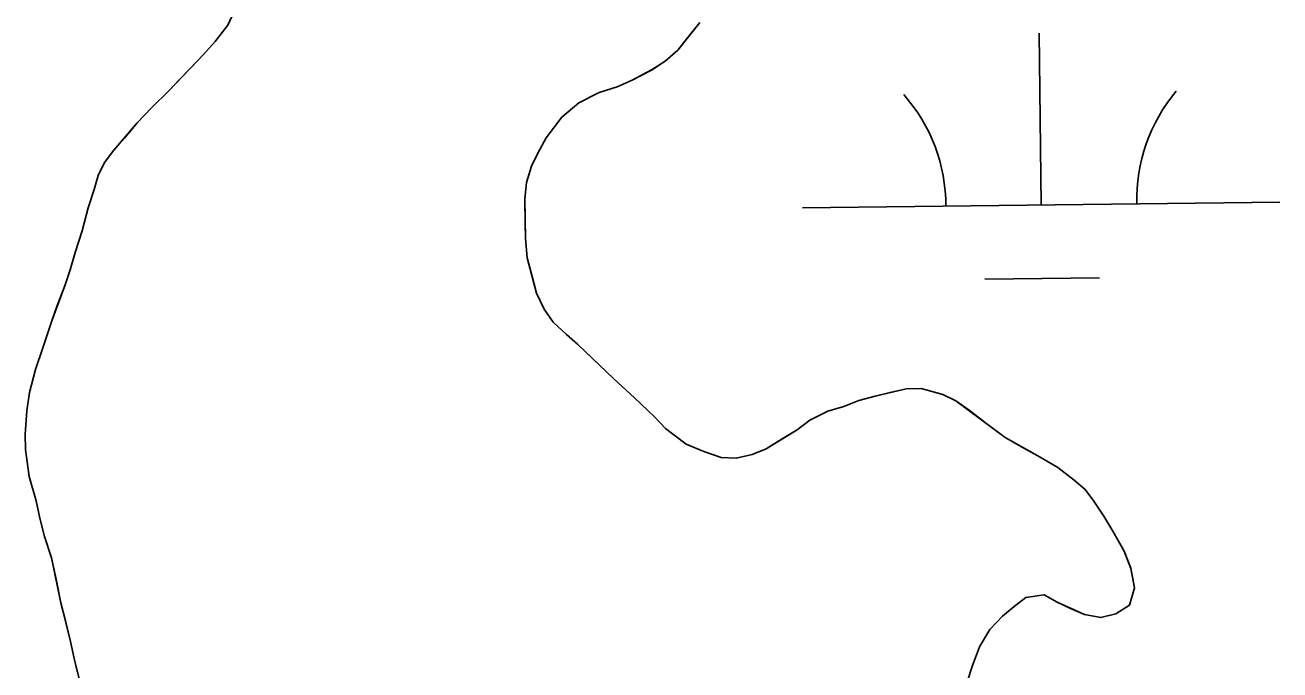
# Model space of a CAD drawing. Extents: x 3694830 to 3732949, y 415201 to 440970.
# Drawn here: x 3729983.5 to 3730246.4, y 424322.3 to 424457.5 of the extents above; entities that cross this region are included whole.
import ezdxf

# ---------------------------------------------------------------- set-up
doc = ezdxf.new("R2010")
doc.units = 0
doc.layers.add('V-TOPO-SHOR', color=7, linetype='Continuous')
doc.layers.add('V-WETL-SWMP', color=7, linetype='Continuous')

msp = doc.modelspace()

# ---------------------------------------------------------------- linework, layer by layer
at = {"layer": 'V-TOPO-SHOR'}
for points in [[(3730027.25, 424460.26), (3730025.96, 424457.52), (3730023.32, 424454.08), (3730020.89, 424451.32), (3730018.24, 424448.55), (3730015.81, 424446.01), (3730013.6, 424443.71), (3730010.06, 424440.24), (3730006.97, 424437.01), (3730004.32, 424433.8), (3730002.12, 424431.26), (3730000.14, 424428.74), (3729998.84, 424426), (3729998, 424423.04), (3729996.73, 424419.17), (3729995.47, 424414.41), (3729993.98, 424409.86), (3729992.93, 424406.22), (3729991.87, 424403.04), (3729990.16, 424398.48), (3729989.09, 424395.52), (3729987.18, 424389.83), (3729985.7, 424385.28), (3729984.44, 424380.51), (3729983.85, 424376.66), (3729983.5, 424371.68), (3729983.56, 424368.52), (3729984.36, 424362.89), (3729985.83, 424357.73), (3729986.58, 424354.13), (3729987.56, 424350.3), (3729989.02, 424345.82), (3729990.01, 424341.32), (3729991.02, 424336.37), (3729992.01, 424332.33), (3729993, 424328.28), (3729993.75, 424324.68), (3729994.5, 424321.76)], [(3730180.91, 424319.84), (3730181.97, 424323.25), (3730183.47, 424327.12), (3730185.65, 424330.78), (3730188.3, 424333.55), (3730190.74, 424335.63), (3730193.19, 424337.49), (3730197.02, 424338.02), (3730199.76, 424336.5), (3730202.5, 424335.2), (3730205.46, 424333.91), (3730208.86, 424333.3), (3730212.01, 424334.05), (3730214.91, 424335.92), (3730215.96, 424339.55), (3730215.2, 424343.6), (3730213.77, 424347.19), (3730211.42, 424351.43), (3730209.54, 424354.55), (3730207.44, 424357.67), (3730205.58, 424360.12), (3730203.28, 424362.1), (3730199.84, 424364.74), (3730196.18, 424366.92), (3730192.29, 424369.1), (3730188.86, 424371.06), (3730184.73, 424374.14), (3730181.29, 424376.77), (3730178.53, 424378.75), (3730175.79, 424380.04), (3730171.25, 424381.3), (3730168.09, 424381.24), (3730164.71, 424380.49), (3730161.57, 424379.74), (3730158.2, 424378.77), (3730155.06, 424377.57), (3730151.7, 424376.6), (3730147.9, 424374.71), (3730145.23, 424372.62), (3730142.1, 424370.75), (3730138.76, 424368.64), (3730135.85, 424367.45), (3730132.48, 424366.7), (3730129.31, 424366.86), (3730125.67, 424368.14), (3730122.02, 424369.64), (3730117.66, 424372.94), (3730115.35, 424375.38), (3730111.2, 424379.35), (3730106.82, 424383.33), (3730102.44, 424387.53), (3730099.21, 424390.62), (3730096.91, 424392.61), (3730094.15, 424395.26), (3730092.28, 424397.93), (3730090.63, 424401.29), (3730089.65, 424405.1), (3730088.67, 424408.7), (3730088.35, 424412.76), (3730088.29, 424415.92), (3730088.18, 424421.11), (3730088.56, 424424.51), (3730089.62, 424427.92), (3730090.91, 424430.66), (3730092.65, 424433.86), (3730095.95, 424438.22), (3730099.5, 424441.23), (3730103.75, 424443.35), (3730107.56, 424444.56), (3730110.69, 424445.99), (3730114.71, 424448.1), (3730117.61, 424449.97), (3730120.27, 424452.29), (3730122.25, 424454.82), (3730124.9, 424458.03)]]:
    msp.add_lwpolyline(points, dxfattribs=at)
at = {"layer": 'V-WETL-SWMP'}
for p, q in [((3730023.32, 424454.08), (3730025.96, 424457.52)), ((3730124.9, 424458.04), (3730120.27, 424452.29)), ((3730196.4, 424419.8), (3730195.97, 424455.8)), ((3730020.89, 424451.32), (3730023.32, 424454.08)), ((3730120.27, 424452.29), (3730117.61, 424449.97)), ((3730013.6, 424443.71), (3730020.89, 424451.32)), ((3730117.61, 424449.97), (3730114.71, 424448.11)), ((3730114.71, 424448.11), (3730110.69, 424445.99)), ((3730107.56, 424444.57), (3730103.75, 424443.35)), ((3730110.69, 424445.99), (3730107.56, 424444.57)), ((3730010.06, 424440.24), (3730013.6, 424443.71)), ((3730103.75, 424443.35), (3730099.5, 424441.23)), ((3730006.96, 424437.01), (3730010.06, 424440.24)), ((3730099.5, 424441.23), (3730095.95, 424438.22)), ((3730002.12, 424431.26), (3730006.96, 424437.01)), ((3730095.95, 424438.22), (3730092.65, 424433.86)), ((3730092.65, 424433.86), (3730090.91, 424430.66)), ((3730000.14, 424428.74), (3730002.12, 424431.26)), ((3729998.84, 424426), (3730000.14, 424428.74)), ((3730090.91, 424430.66), (3730089.61, 424427.92)), ((3729998, 424423.04), (3729998.84, 424426)), ((3730089.61, 424427.92), (3730088.56, 424424.51)), ((3729996.73, 424419.18), (3729998, 424423.04)), ((3730088.56, 424424.51), (3730088.18, 424421.11)), ((3730088.18, 424421.11), (3730088.35, 424412.76)), ((3730146.41, 424419.21), (3730246.4, 424420.4)), ((3729995.47, 424414.41), (3729996.73, 424419.18)), ((3729993.98, 424409.86), (3729995.47, 424414.41)), ((3730088.35, 424412.76), (3730088.67, 424408.7)), ((3729992.93, 424406.22), (3729993.98, 424409.86)), ((3730088.67, 424408.7), (3730090.63, 424401.29)), ((3729991.87, 424403.03), (3729992.93, 424406.22)), ((3729989.09, 424395.52), (3729991.87, 424403.03)), ((3730184.59, 424404.23), (3730208.59, 424404.52)), ((3730090.63, 424401.29), (3730092.28, 424397.93)), ((3730092.28, 424397.93), (3730094.15, 424395.26)), ((3729987.18, 424389.83), (3729989.09, 424395.52)), ((3730094.15, 424395.26), (3730096.91, 424392.61)), ((3730096.91, 424392.61), (3730099.21, 424390.62)), ((3729985.7, 424385.28), (3729987.18, 424389.83)), ((3730099.21, 424390.62), (3730106.82, 424383.33)), ((3729984.44, 424380.51), (3729985.7, 424385.28)), ((3730106.82, 424383.33), (3730111.2, 424379.35)), ((3730161.57, 424379.74), (3730168.09, 424381.24)), ((3730168.09, 424381.24), (3730171.25, 424381.3)), ((3730171.25, 424381.3), (3730175.79, 424380.05)), ((3729983.85, 424376.66), (3729984.44, 424380.51)), ((3730111.2, 424379.35), (3730115.35, 424375.38)), ((3730155.06, 424377.57), (3730158.2, 424378.77)), ((3730158.2, 424378.77), (3730161.57, 424379.74)), ((3730175.79, 424380.05), (3730178.53, 424378.75)), ((3730178.53, 424378.75), (3730188.86, 424371.06)), ((3729983.5, 424371.68), (3729983.85, 424376.66)), ((3730147.9, 424374.71), (3730151.7, 424376.6)), ((3730151.7, 424376.6), (3730155.06, 424377.57)), ((3730115.35, 424375.38), (3730117.66, 424372.94)), ((3730145.23, 424372.62), (3730147.9, 424374.71)), ((3729983.56, 424368.52), (3729983.5, 424371.68)), ((3730117.66, 424372.94), (3730122.02, 424369.64)), ((3730138.76, 424368.64), (3730145.23, 424372.62)), ((3730188.86, 424371.06), (3730196.18, 424366.92)), ((3729984.36, 424362.89), (3729983.56, 424368.52)), ((3730122.02, 424369.64), (3730125.67, 424368.14)), ((3730125.67, 424368.14), (3730129.31, 424366.86)), ((3730135.85, 424367.45), (3730138.76, 424368.64)), ((3730129.31, 424366.86), (3730132.48, 424366.7)), ((3730132.48, 424366.7), (3730135.85, 424367.45)), ((3730196.18, 424366.92), (3730199.84, 424364.74)), ((3729985.83, 424357.73), (3729984.36, 424362.89)), ((3730199.84, 424364.74), (3730203.28, 424362.1)), ((3730203.28, 424362.1), (3730205.58, 424360.12)), ((3730205.58, 424360.12), (3730207.44, 424357.67)), ((3729986.58, 424354.13), (3729985.83, 424357.73)), ((3730207.44, 424357.67), (3730209.54, 424354.55)), ((3729987.56, 424350.31), (3729986.58, 424354.13)), ((3730209.54, 424354.55), (3730211.42, 424351.43)), ((3729989.02, 424345.82), (3729987.56, 424350.31)), ((3730211.42, 424351.43), (3730213.77, 424347.19)), ((3730213.77, 424347.19), (3730215.2, 424343.61)), ((3729991.02, 424336.37), (3729989.02, 424345.82)), ((3730215.2, 424343.61), (3730215.96, 424339.55)), ((3730215.96, 424339.55), (3730214.91, 424335.92)), ((3729993, 424328.28), (3729991.02, 424336.37)), ((3730193.19, 424337.49), (3730190.74, 424335.63)), ((3730197.02, 424338.02), (3730193.19, 424337.49)), ((3730199.76, 424336.5), (3730197.02, 424338.02)), ((3730205.46, 424333.91), (3730199.76, 424336.5)), ((3730190.74, 424335.63), (3730188.3, 424333.55)), ((3730208.86, 424333.3), (3730205.46, 424333.91)), ((3730212.01, 424334.05), (3730208.86, 424333.3)), ((3730214.91, 424335.92), (3730212.01, 424334.05)), ((3730188.3, 424333.55), (3730185.65, 424330.78)), ((3730185.65, 424330.78), (3730183.47, 424327.12)), ((3729993.75, 424324.68), (3729993, 424328.28)), ((3730183.47, 424327.12), (3730181.97, 424323.25)), ((3729995.73, 424316.82), (3729993.75, 424324.68)), ((3730181.97, 424323.25), (3730180.91, 424319.84))]:
    msp.add_line(p, q, dxfattribs=at)
for centre, start, end in [((3730141.16, 424419.62), 359.9115, 41.4552), ((3730251.64, 424420.94), 139.9115, 181.4552)]:
    msp.add_arc(centre, 35.25, start, end, dxfattribs=at)

doc.saveas('drawing.dxf')
